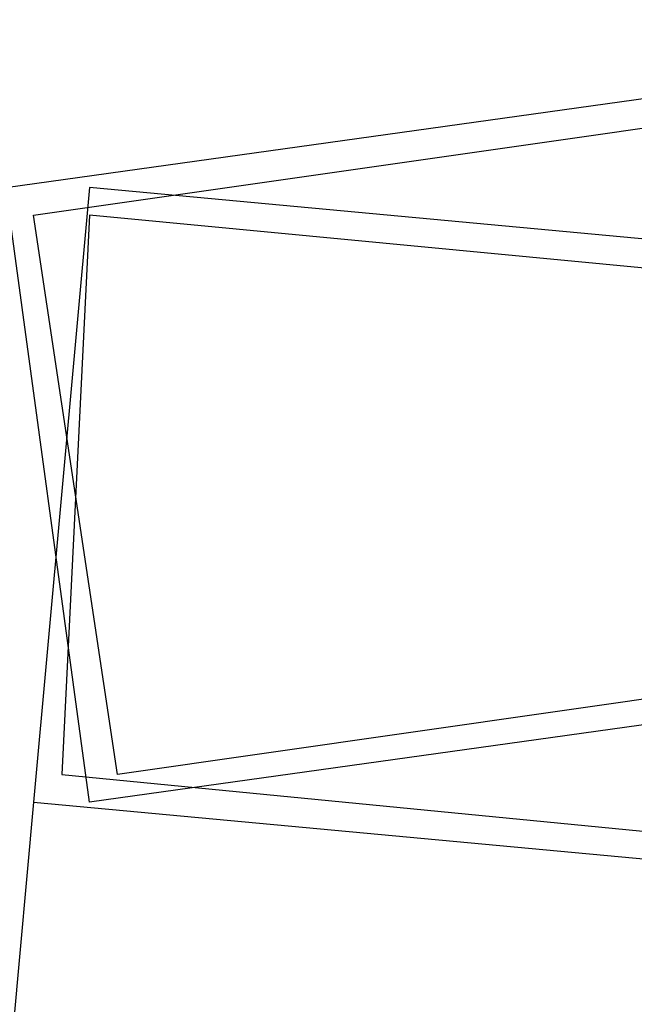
# Model space of a CAD drawing. Header units: feet. Extents: x -79 to 198, y -22 to 181.
# Tile 428 of 656: x 123.287 to 123.58, y 46.015 to 46.484. Entities that reach past the tile are written whole.
import ezdxf

# ---------------------------------------------------------------- set-up
doc = ezdxf.new("R2010")
doc.units = ezdxf.units.FT
doc.layers.add('A-LINEA', color=7, linetype='CONTINUOUS')

msp = doc.modelspace()

# ---------------------------------------------------------------- linework, layer by layer
at = {"layer": 'A-LINEA'}
msp.add_line((123.2933, 46.1111), (123, 42.9111), dxfattribs=at)
msp.add_line((123.2933, 46.1111), (123, 42.9111), dxfattribs=at)
for points in [[(123.32, 46.1111), (123.28, 46.4044), (123.8533, 46.4844), (123.8933, 46.1911), (123.32, 46.1111)], [(123.32, 46.1111), (123.28, 46.4044), (123.8533, 46.4844), (123.8933, 46.1911), (123.32, 46.1111)], [(123.3333, 46.1244), (123.2933, 46.3911), (123.8533, 46.4711), (123.8933, 46.2044), (123.3333, 46.1244)], [(123.3333, 46.1244), (123.2933, 46.3911), (123.8533, 46.4711), (123.8933, 46.2044), (123.3333, 46.1244)], [(123.32, 46.4044), (123.2933, 46.1111), (123.8667, 46.0578), (123.8933, 46.3511), (123.32, 46.4044)], [(123.32, 46.4044), (123.2933, 46.1111), (123.8667, 46.0578), (123.8933, 46.3511), (123.32, 46.4044)], [(123.32, 46.3911), (123.3067, 46.1244), (123.8533, 46.0711), (123.88, 46.3378), (123.32, 46.3911)], [(123.32, 46.3911), (123.3067, 46.1244), (123.8533, 46.0711), (123.88, 46.3378), (123.32, 46.3911)]]:
    msp.add_lwpolyline(points, dxfattribs=at)

doc.saveas('drawing.dxf')
